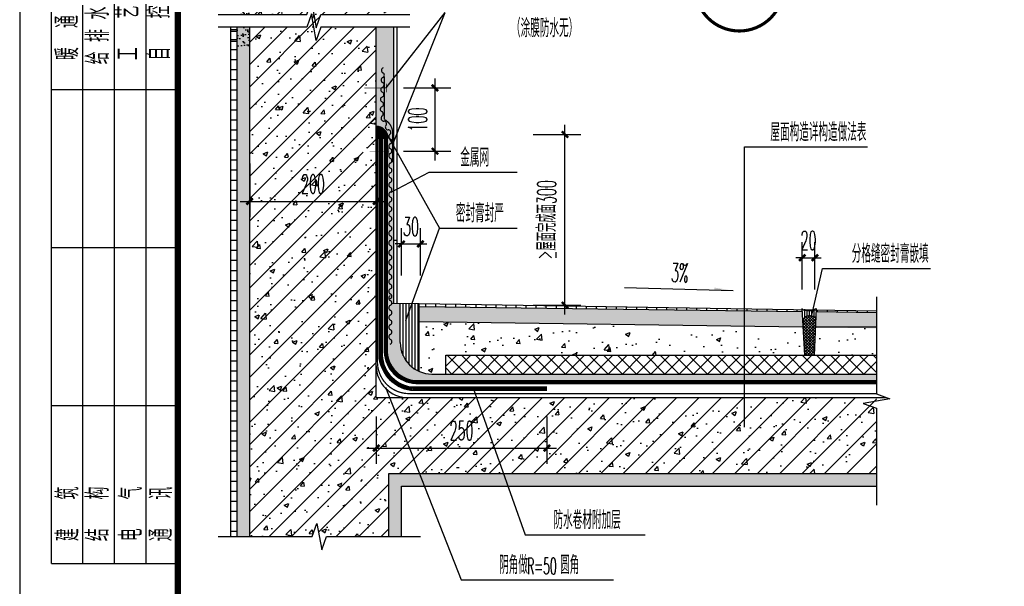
# Model space of a CAD drawing. Extents: x 1779708 to 7299578, y -1121471 to 88434.
# Tile 927 of 1056: x 6938569 to 6940126, y -938909 to -938013. Entities that reach past the tile are written whole.
import ezdxf

# ---------------------------------------------------------------- set-up
doc = ezdxf.new("R2010")
doc.units = 0
doc.header["$LTSCALE"] = 1000
doc.header["$MEASUREMENT"] = 0
doc.linetypes.add('DASH', pattern=[0.35, 0.25, -0.1])
doc.layers.get('0').update_dxf_attribs({"linetype": 'CONTINUOUS'})
doc.layers.get('Defpoints').update_dxf_attribs({"linetype": 'CONTINUOUS'})
for name, color, linetype in [('DIM_IDEN', 3, 'CONTINUOUS'), ('DIM_LEAD', 3, 'CONTINUOUS'), ('DIM_SYMB', 3, 'CONTINUOUS'), ('PUB_DIM', 3, 'CONTINUOUS'), ('PUB_HATCH', 8, 'CONTINUOUS'), ('PUB_TEXT', 7, 'CONTINUOUS'), ('PUB_TITLE', 4, 'CONTINUOUS'), ('SURFACE', 6, 'CONTINUOUS'), ('WALL', 255, 'CONTINUOUS'), ('可见线', 6, 'CONTINUOUS'), ('水专业', 6, 'CONTINUOUS')]:
    doc.layers.add(name, color=color, linetype=linetype)
doc.styles.add('_TCH_DIM', font='SIMPLEX.shx', dxfattribs={"width": 0.7, "bigfont": 'GBCBIG.shx'})
doc.styles.add('_TCH_DIM_T3', font='SIMPLEX.shx', dxfattribs={"width": 0.494118, "bigfont": 'GBCBIG.shx'})
doc.styles.get("Standard").update_dxf_attribs({"font": 'GBENOR', "bigfont": 'GBCBIG'})
doc.dimstyles.new('_TCH_ARCH&&10', dxfattribs={"dimtxt": 29.75, "dimasz": 10, "dimexe": 25, "dimexo": 30, "dimgap": 12.625, "dimtad": 1, "dimdec": 0, "dimzin": 0, "dimdsep": 46, "dimtxsty": '_TCH_DIM_T3', "dimblk": 'ARCHTICK', "dimcen": 0.09, "dimdle": 15, "dimclrt": 7, "dimazin": 2, "dimtfac": 1, "dimtdec": 0, "dimtix": 1, "dimtmove": 2, "dimatfit": 3, "dimfxl": 250, "dimtolj": 1, "dimtzin": 0, "dimarcsym": 0})
pattern_1 = [(45, (7043680.593, -1360412.958), (-17.6776695, 17.6776695), []), (50, (7043680.59, -1360412.96), (71.726018, -6.2752135), [7.5, -82.5]), (355, (7043680.59, -1360412.96), (-13.875133, 75.219213), [6, -66]), (100.4514, (7043686.57, -1360413.48), (57.850938, 68.943954), [6.374019, -70.114211]), (46.1842, (7043680.59, -1360392.96), (106.724105, -16.551901), [11.25, -123.75]), (96.6356, (7043689.49, -1360394.34), (93.46627, 97.411787), [9.56103, -105.1713]), (351.1842, (7043680.59, -1360392.96), (93.466195, 97.41186), [9, -99]), (21, (7043690.59, -1360397.96), (59.690705, -40.261889), [7.5, -82.5]), (326, (7043690.59, -1360397.96), (24.331533, 72.515005), [6, -66]), (71.4514, (7043695.57, -1360401.31), (84.022263, 32.25305), [6.374019, -70.114211]), (37.5, (7043680.593, -1360412.958), (1.2159855, 33.2893854), [0, -65.2, 0, -67, 0, -66.25]), (7.5, (7043680.593, -1360412.958), (26.3069537, 39.4411712), [0, -38.2, 0, -63.7, 0, -25.25]), (327.5, (7043658.293, -1360412.958), (53.3822436, -2.2554872), [0, -25, 0, -78, 0, -103.5]), (317.5, (7043648.293, -1360412.958), (58.318617, 10.010498), [0, -32.5, 0, -51.8, 0, -73.5])]
pattern_2 = [(37.5, (6938882.795, -938830.259), (-0.40001, 12.23533), [0, -9.652, 0, -10.795, 0, -10.31875]), (7.5, (6938882.795, -938830.26), (11.23808, 17.92063), [0, -5.207, 0, -8.6995, 0, -3.33375]), (327.5, (6938874.985, -938830.259), (19.77481, 0.03593), [0, -3.175, 0, -11.43, 0, -14.9225]), (317.5, (6938874.985, -938830.26), (19.08891, 5.57323), [0, -1.5875, 0, -7.493, 0, -8.5725])]

# ---------------------------------------------------------------- blocks, each defined once
blk = doc.blocks.new('$titleblk$00000095')
for p, q in [((-150, 20), (-150, 0)), ((-150, 20), (0, 20)), ((-125, 20), (-125, 0)), ((-100, 20), (-100, 0)), ((-75, 20), (-75, 0)), ((-75, 20), (-75, 0)), ((-50, 20), (-50, 0)), ((-25, 20), (-25, 0)), ((0, 20), (0, 0)), ((-150, 15), (-75, 15)), ((-75, 15), (0, 15)), ((-150, 10), (-75, 10)), ((-75, 10), (0, 10)), ((-150, 5), (-75, 5)), ((-75, 5), (0, 5))]:
    blk.add_line(p, q)
at = {"width": 0.8}
for s, p in [('建   筑', (-146.45, 15.65)), ('暖  通', (-70.35, 15.73)), ('结   构', (-146.45, 10.91)), ('给 排 水', (-71.03, 10.9)), ('电   气', (-146.45, 5.65)), ('工   艺', (-70.35, 6.13)), ('通   讯', (-146.45, 0.88)), ('自   控', (-70.35, 1.24))]:
    blk.add_text(s, height=3.509, dxfattribs=at).set_placement(p)
blk = doc.blocks.new('A$C3D8761CE')
at = {"layer": 'PUB_TITLE'}
blk.add_lwpolyline([(0, 0), (84100, 0), (84100, 59400), (0, 59400)], close=True, dxfattribs=at)
at = {"layer": 'PUB_TITLE', "const_width": 100}
blk.add_lwpolyline([(2500, 1000), (83100, 1000), (83100, 58400), (2500, 58400)], close=True, dxfattribs=at)
at = {"layer": 'PUB_TITLE', "xscale": 99.99999962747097, "yscale": 100.0000007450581, "zscale": 99.99999962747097, "rotation": 90}
blk.add_blockref('$titleblk$00000095', (2500, 58400), dxfattribs=at)
blk = doc.blocks.new('$LinePat$波浪线')
at = {"color": 0}
for centre, start, end in [((150, -42), 201.67235, 338.32741), ((450, -161), 21.67235, 158.32741)]:
    blk.add_arc(centre, 161, start, end, dxfattribs=at)
blk = doc.blocks.new('_ArchTick')
at = {"color": 0, "linetype": 'ByBlock', "const_width": 0.4}
blk.add_lwpolyline([(-0.5, -0.5), (0.5, 0.5)], dxfattribs=at)
blk = doc.blocks.new('*D2535')
at = {"layer": 'Defpoints', "color": 0, "transparency": 16777216}
for p in [(6939351.2, -938194.2), (6939431.2, -938194.2), (6939351.2, -938464.1)]:
    blk.add_point(p, dxfattribs=at)
at = {"layer": 'PUB_DIM', "color": 0, "lineweight": -2, "transparency": 16777216}
for p, q in [((6939431.2, -938479.1), (6939431.2, -938179.2)), ((6939381.2, -938194.2), (6939456.2, -938194.2)), ((6939381.2, -938464.1), (6939456.2, -938464.1))]:
    blk.add_line(p, q, dxfattribs=at)
at = {"layer": 'PUB_DIM', "color": 0, "lineweight": -2, "transparency": 16777216, "xscale": 10, "yscale": 10, "zscale": 10}
for p, rotation in [((6939431.2, -938194.2), 90), ((6939431.2, -938464.1), 270)]:
    blk.add_blockref('_ArchTick', p, dxfattribs=dict(at, rotation=rotation))
at = {"layer": 'PUB_DIM', "color": 7, "transparency": 16777216, "insert": (6939402.4, -938329.1), "char_height": 29.75, "attachment_point": 5, "rotation": 90, "style": '_TCH_DIM_T3'}
blk.add_mtext('\\A1;≥屋面完成面300', dxfattribs=at)
blk = doc.blocks.new('*D2536')
at = {"layer": 'Defpoints', "color": 0, "transparency": 16777216}
for p in [(6939202.8, -938367.4), (6939172.8, -938447.4), (6939202.8, -938447.4)]:
    blk.add_point(p, dxfattribs=at)
at = {"layer": 'PUB_DIM', "color": 0, "lineweight": -2, "transparency": 16777216}
for p, q in [((6939172.8, -938417.4), (6939172.8, -938342.4)), ((6939202.8, -938417.4), (6939202.8, -938342.4)), ((6939172.8, -938367.4), (6939162.8, -938367.4)), ((6939172.8, -938367.4), (6939202.8, -938367.4)), ((6939202.8, -938367.4), (6939212.8, -938367.4))]:
    blk.add_line(p, q, dxfattribs=at)
at = {"layer": 'PUB_DIM', "color": 0, "lineweight": -2, "transparency": 16777216, "xscale": 10, "yscale": 10, "zscale": 10}
blk.add_blockref('_ArchTick', (6939172.8, -938367.4), dxfattribs=at)
at = {"layer": 'PUB_DIM', "color": 0, "lineweight": -2, "transparency": 16777216, "xscale": 10, "yscale": 10, "zscale": 10, "rotation": 180}
blk.add_blockref('_ArchTick', (6939202.8, -938367.4), dxfattribs=at)
at = {"layer": 'PUB_DIM', "color": 7, "transparency": 16777216, "insert": (6939187.8, -938339.9), "char_height": 29.75, "attachment_point": 5, "style": '_TCH_DIM_T3'}
blk.add_mtext('\\A1;30', dxfattribs=at)
blk = doc.blocks.new('*D2537')
at = {"layer": 'Defpoints', "color": 0, "transparency": 16777216}
for p in [(6938932.8, -938210.1), (6939132.8, -938210.1), (6939132.8, -938300.1)]:
    blk.add_point(p, dxfattribs=at)
at = {"layer": 'PUB_DIM', "color": 0, "lineweight": -2, "transparency": 16777216}
for p, q in [((6938932.8, -938240.1), (6938932.8, -938325.1)), ((6939132.8, -938240.1), (6939132.8, -938325.1)), ((6938917.8, -938300.1), (6939147.8, -938300.1))]:
    blk.add_line(p, q, dxfattribs=at)
at = {"layer": 'PUB_DIM', "color": 0, "lineweight": -2, "transparency": 16777216, "xscale": 10, "yscale": 10, "zscale": 10, "rotation": 180}
blk.add_blockref('_ArchTick', (6938932.8, -938300.1), dxfattribs=at)
at = {"layer": 'PUB_DIM', "color": 0, "lineweight": -2, "transparency": 16777216, "xscale": 10, "yscale": 10, "zscale": 10}
blk.add_blockref('_ArchTick', (6939132.8, -938300.1), dxfattribs=at)
at = {"layer": 'PUB_DIM', "color": 7, "transparency": 16777216, "insert": (6939032.8, -938272.6), "char_height": 29.75, "attachment_point": 5, "style": '_TCH_DIM_T3'}
blk.add_mtext('\\A1;200', dxfattribs=at)
blk = doc.blocks.new('*D2541')
at = {"layer": 'Defpoints', "color": 0, "transparency": 16777216}
for p in [(6939132.8, -938610.3), (6939402.7, -938610.3), (6939402.7, -938690.3)]:
    blk.add_point(p, dxfattribs=at)
at = {"layer": 'PUB_DIM', "color": 0, "lineweight": -2, "transparency": 16777216}
for p, q in [((6939132.8, -938640.3), (6939132.8, -938715.3)), ((6939402.7, -938640.3), (6939402.7, -938715.3)), ((6939117.8, -938690.3), (6939417.7, -938690.3))]:
    blk.add_line(p, q, dxfattribs=at)
at = {"layer": 'PUB_DIM', "color": 0, "lineweight": -2, "transparency": 16777216, "xscale": 10, "yscale": 10, "zscale": 10, "rotation": 180}
blk.add_blockref('_ArchTick', (6939132.8, -938690.3), dxfattribs=at)
at = {"layer": 'PUB_DIM', "color": 0, "lineweight": -2, "transparency": 16777216, "xscale": 10, "yscale": 10, "zscale": 10}
blk.add_blockref('_ArchTick', (6939402.7, -938690.3), dxfattribs=at)
at = {"layer": 'PUB_DIM', "color": 7, "transparency": 16777216, "insert": (6939267.7, -938662.8), "char_height": 29.75, "attachment_point": 5, "style": '_TCH_DIM_T3'}
blk.add_mtext('\\A1;250', dxfattribs=at)
blk = doc.blocks.new('*D2543')
at = {"layer": 'Defpoints', "color": 0, "transparency": 16777216}
for p in [(6939145.8, -938120.6), (6939225.8, -938120.6), (6939145.8, -938220.6)]:
    blk.add_point(p, dxfattribs=at)
at = {"layer": 'PUB_DIM', "color": 0, "lineweight": -2, "transparency": 16777216}
for p, q in [((6939225.8, -938235.6), (6939225.8, -938105.6)), ((6939175.8, -938120.6), (6939250.8, -938120.6)), ((6939175.8, -938220.6), (6939250.8, -938220.6))]:
    blk.add_line(p, q, dxfattribs=at)
at = {"layer": 'PUB_DIM', "color": 0, "lineweight": -2, "transparency": 16777216, "xscale": 10, "yscale": 10, "zscale": 10}
for p, rotation in [((6939225.8, -938120.6), 90), ((6939225.8, -938220.6), 270)]:
    blk.add_blockref('_ArchTick', p, dxfattribs=dict(at, rotation=rotation))
at = {"layer": 'PUB_DIM', "color": 7, "transparency": 16777216, "insert": (6939198.3, -938170.6), "char_height": 29.75, "attachment_point": 5, "rotation": 90, "style": '_TCH_DIM_T3'}
blk.add_mtext('\\A1;100', dxfattribs=at)
blk = doc.blocks.new('*D2544')
at = {"layer": 'Defpoints', "color": 0, "transparency": 16777216}
for p in [(6939826.4, -938389.3), (6939806.4, -938469.3), (6939826.4, -938469.3)]:
    blk.add_point(p, dxfattribs=at)
at = {"layer": 'PUB_DIM', "color": 0, "lineweight": -2, "transparency": 16777216}
for p, q in [((6939806.4, -938439.3), (6939806.4, -938364.3)), ((6939826.4, -938439.3), (6939826.4, -938364.3)), ((6939806.4, -938389.3), (6939796.4, -938389.3)), ((6939806.4, -938389.3), (6939826.4, -938389.3)), ((6939826.4, -938389.3), (6939836.4, -938389.3))]:
    blk.add_line(p, q, dxfattribs=at)
at = {"layer": 'PUB_DIM', "color": 0, "lineweight": -2, "transparency": 16777216, "xscale": 10, "yscale": 10, "zscale": 10}
blk.add_blockref('_ArchTick', (6939806.4, -938389.3), dxfattribs=at)
at = {"layer": 'PUB_DIM', "color": 0, "lineweight": -2, "transparency": 16777216, "xscale": 10, "yscale": 10, "zscale": 10, "rotation": 180}
blk.add_blockref('_ArchTick', (6939826.4, -938389.3), dxfattribs=at)
at = {"layer": 'PUB_DIM', "color": 7, "transparency": 16777216, "insert": (6939816.4, -938361.8), "char_height": 29.75, "attachment_point": 5, "style": '_TCH_DIM_T3'}
blk.add_mtext('\\A1;20', dxfattribs=at)

msp = doc.modelspace()

# ---------------------------------------------------------------- hatches: boundary and pattern name
at = {"layer": 'PUB_DIM'}
msp.add_hatch(color=256, dxfattribs=at).paths.add_polyline_path([(6939697.4, -938441.2), (6939667.4, -938440.4), (6939667.6, -938436.4)])
at = {"layer": 'PUB_HATCH'}
h = msp.add_hatch(dxfattribs=at)
h.set_pattern_fill('ANSI31', color=256, scale=10, angle=135, style=0)
h.set_pattern_definition([(180, (6735075.692, -501881.134), (-3e-15, -15.875), [])])
h.paths.add_polyline_path([(6938912.8, -938024.3), (6938902.8, -938024.3), (6938902.8, -938054.3), (6938912.8, -938054.3)])
h.paths.add_polyline_path([(6938902.8, -938004.3), (6938912.8, -938004.3), (6938912.8, -937686.3), (6938902.8, -937685.7)])
h = msp.add_hatch(dxfattribs=at)
h.set_pattern_fill('AR-SAND', color=256, scale=5, style=0)
h.set_pattern_definition([(37.5, (6938882.795, -938880.259), (-0.40001, 12.23533), [0, -9.652, 0, -10.795, 0, -10.31875]), (7.5, (6938882.795, -938880.26), (11.23808, 17.92063), [0, -5.207, 0, -8.6995, 0, -3.33375]), (327.5, (6938874.985, -938880.259), (19.77481, 0.03593), [0, -3.175, 0, -11.43, 0, -14.9225]), (317.5, (6938874.985, -938880.26), (19.0889, 5.57323), [0, -1.5875, 0, -7.493, 0, -8.5725])])
h.paths.add_polyline_path([(6938932.8, -938024.3), (6938912.8, -938024.3), (6938912.8, -938054.3), (6938932.8, -938054.3)])
h.paths.add_polyline_path([(6939132.8, -938004.3), (6939160.8, -938004.3), (6939160.8, -937765.3), (6939182.8, -937769.4), (6939182.8, -937703.1), (6938912.8, -937686.3), (6938912.8, -938004.3), (6938932.8, -938004.3), (6938932.8, -937724.3), (6939132.8, -937724.3)])
h = msp.add_hatch(dxfattribs=at)
h.set_pattern_fill('钢筋混凝土', color=256, scale=10, style=0)
h.set_pattern_definition(pattern_1)
h.paths.add_polyline_path([(6939045.5, -938004.3), (6939132.8, -938004.3), (6939132.8, -937724.3), (6938932.8, -937724.3), (6938932.8, -938004.3), (6939023, -938004.3), (6939030.7, -937983.3), (6939038.1, -938025.3)])
h = msp.add_hatch(dxfattribs=at)
h.set_pattern_fill('钢筋混凝土', color=256, scale=10, style=0)
h.set_pattern_definition(pattern_1)
edge = h.paths.add_edge_path()
edge.add_line((6939923.7, -938610.3), (6939132.8, -938610.3))
edge.add_line((6939132.8, -938610.3), (6939132.8, -938226.1))
edge.add_line((6939132.8, -938226.1), (6939117.3, -938226.1))
edge.add_arc((6939117, -938220.9), 5.25, 91.1104, 273.0593, ccw=False)
edge.add_line((6939116.9, -938215.6), (6939132.8, -938215.6))
edge.add_line((6939132.8, -938215.6), (6939132.8, -938125.2))
edge.add_line((6939132.8, -938125.2), (6939120, -938125.2))
edge.add_line((6939120, -938125.2), (6939117.8, -938123.9))
edge.add_line((6939117.8, -938123.9), (6939120, -938122.7))
edge.add_line((6939120, -938122.7), (6939132.8, -938122.7))
edge.add_line((6939132.8, -938122.7), (6939132.8, -938024.3))
edge.add_line((6939132.8, -938024.3), (6939048.1, -938024.3))
edge.add_line((6939048.1, -938024.3), (6939044.2, -938035.3))
edge.add_line((6939044.2, -938035.3), (6939036.8, -937993.3))
edge.add_line((6939036.8, -937993.3), (6939029.2, -938014.3))
edge.add_line((6939029.2, -938014.3), (6939026.6, -938014.3))
edge.add_line((6939026.6, -938014.3), (6939023, -938024.3))
edge.add_line((6939023, -938024.3), (6938932.8, -938024.3))
edge.add_line((6938932.8, -938024.3), (6938932.8, -938830.3))
edge.add_line((6938932.8, -938830.3), (6939031.5, -938830.3))
edge.add_line((6939031.5, -938830.3), (6939039.2, -938809.3))
edge.add_line((6939039.2, -938809.3), (6939046.6, -938851.3))
edge.add_line((6939046.6, -938851.3), (6939054, -938830.3))
edge.add_line((6939054, -938830.3), (6939152.8, -938830.3))
edge.add_line((6939152.8, -938830.3), (6939152.8, -938730.3))
edge.add_line((6939152.8, -938730.3), (6939923.7, -938730.3))
edge.add_line((6939923.7, -938730.3), (6939923.7, -938627))
edge.add_line((6939923.7, -938627), (6939923.7, -938610.3))
h = msp.add_hatch(dxfattribs=at)
h.set_pattern_fill('ANSI31', color=256, scale=10, angle=135, style=0)
h.set_pattern_definition([(180, (6735075.692, -501878.389), (-3e-15, -15.875), [])])
h.paths.add_polyline_path([(6938912.8, -938014.3), (6938902.8, -938014.3), (6938902.8, -938712.7), (6938912.8, -938705.1)])
h.paths.add_polyline_path([(6938912.8, -938705.1), (6938902.8, -938712.7), (6938902.8, -938830.3), (6938912.8, -938830.3)])
h = msp.add_hatch(dxfattribs=at)
h.set_pattern_fill('AR-SAND', color=256, scale=5, style=0)
h.set_pattern_definition(pattern_2)
h.paths.add_polyline_path([(6938912.8, -938830.3), (6938932.8, -938830.3), (6938932.8, -938739.9), (6938912.8, -938755.1)])
h.paths.add_polyline_path([(6938932.8, -938024.3), (6938912.8, -938024.3), (6938912.8, -938755.1), (6938932.8, -938739.9)])
h = msp.add_hatch(dxfattribs=at)
h.set_pattern_fill('AR-SAND', color=256, scale=5, style=0)
h.set_pattern_definition([(37.5, (7005582.218, -1354475.131), (-0.40000782, 12.23533093), [0, -9.652, 0, -10.795, 0, -10.31875]), (7.5, (7005582.218, -1354475.131), (11.2380821, 17.9206275), [0, -5.207, 0, -8.6995, 0, -3.33375]), (327.5, (7005574.407, -1354475.131), (19.77480926, 0.03592962), [0, -3.175, 0, -11.43, 0, -14.9225]), (317.5, (7005574.407, -1354475.131), (19.0889113, 5.5732331), [0, -1.5875, 0, -7.493, 0, -8.5725])])
h.paths.add_polyline_path([(6939170.8, -938523.2), (6939170.8, -938461.8), (6939160.8, -938461.8), (6939160.8, -938024.3), (6939132.8, -938024.3), (6939132.8, -938181.1, -0.414214), (6939151.6, -938199.9), (6939150.3, -938199.9), (6939150.3, -938533.2, 0.441709), (6939200.3, -938583.2), (6939923.7, -938583.2), (6939923.7, -938573.2), (6939220.8, -938573.2, -0.414214)])
edge = h.paths.add_edge_path(flags=16)
edge.add_ellipse((6939156.6, -938258.6), major_axis=(0, 4.12), ratio=0.961928, start_angle=21.6724, end_angle=158.3274, ccw=False)
edge.add_ellipse((6939153.6, -938251), major_axis=(0, 4.12), ratio=0.961928, start_angle=201.6724, end_angle=338.3274, ccw=False)
edge = h.paths.add_edge_path(flags=16)
edge.add_ellipse((6939140.9, -938131), major_axis=(0.12, 4.12), ratio=0.961928, start_angle=324.4322, end_angle=338.3274, ccw=False)
edge.add_ellipse((6939140.9, -938131), major_axis=(0.12, 4.12), ratio=0.961928, start_angle=236.2018, end_angle=324.4322)
edge.add_line((6939143.3, -938127.7), (6939143.3, -938127.7))
h = msp.add_hatch(dxfattribs=at)
h.set_pattern_fill('ANSI31', color=256, angle=45, style=0)
h.set_pattern_definition([(90, (6939132.7952, -938199.8621), (-1.5875, 3e-16), [])])
h.paths.add_polyline_path([(6939132.8, -938199.9), (6939151.6, -938199.9, 0.414214), (6939132.8, -938181.1)])
h = msp.add_hatch(dxfattribs=at)
h.set_pattern_fill('ANSI31', color=256, scale=3, angle=45, style=0)
h.set_pattern_definition([(90, (6939170.7952, -938523.1883), (-4.7625, 9e-16), [])])
h.paths.add_polyline_path([(6939200.8, -938490.7), (6939200.8, -938462.1), (6939170.8, -938461.8), (6939170.8, -938523.2, 0.298217), (6939200.8, -938569)])
h = msp.add_hatch(dxfattribs=at)
h.set_pattern_fill('ANSI31', color=256, scale=10, angle=45, style=0)
h.set_pattern_definition([(90, (7228088.614, -892444.335), (-15.875, 3e-15), [])])
h.paths.add_polyline_path([(6939200.8, -938462.1), (6939200.8, -938467.1), (6939686.8, -938473), (6939686.8, -938469.8)])
h.paths.add_polyline_path([(6939806, -938471.7), (6939686.8, -938469.8), (6939686.8, -938473), (6939806.1, -938474.5)])
h.paths.add_polyline_path([(6939828.2, -938472), (6939828.3, -938472), (6939828.1, -938474.7), (6939828.1, -938474.6)])
h.paths.add_polyline_path([(6939923.6, -938476.5), (6939923.7, -938473.6), (6939828.2, -938472), (6939828.1, -938474.6)])
h = msp.add_hatch(dxfattribs=at)
h.set_pattern_fill('AR-SAND', color=256, scale=5, style=0)
h.set_pattern_definition([(37.5, (7228088.614, -892444.335), (-0.40000782, 12.23533093), [0, -9.652, 0, -10.795, 0, -10.31875]), (7.5, (7228088.614, -892444.335), (11.2380821, 17.9206275), [0, -5.207, 0, -8.6995, 0, -3.33375]), (327.5, (7228080.803, -892444.335), (19.77480926, 0.0359296), [0, -3.175, 0, -11.43, 0, -14.9225]), (317.5, (7228080.803, -892444.335), (19.0889113, 5.5732331), [0, -1.5875, 0, -7.493, 0, -8.5725])])
h.paths.add_polyline_path([(6939806.1, -938474.5), (6939686.8, -938473), (6939686.8, -938497.3), (6939807.5, -938498.9)])
h.paths.add_polyline_path([(6939686.8, -938473), (6939200.8, -938467.1), (6939200.8, -938490.7), (6939686.8, -938497.3)])
h.paths.add_polyline_path([(6939923.7, -938500.9), (6939923.7, -938475.4), (6939829.1, -938474.7), (6939828.1, -938475.4), (6939827, -938499.1)])
h = msp.add_hatch(dxfattribs=at)
h.set_pattern_fill('ANSI31', color=256, scale=30, angle=45, style=0)
h.set_pattern_definition([(90, (6734951.5835, -502053.0054), (-3.75, 7e-16), [])])
edge = h.paths.add_edge_path()
edge.add_arc((6939818.7, -938494), 13.1, 46.9279, 133.3727)
edge.add_line((6939809.7, -938484.4), (6939808.8, -938469.8))
edge.add_arc((6939818.2, -938456), 16.7, 235.6507, 307.2623)
edge.add_line((6939828.3, -938469.3), (6939827.7, -938484.4))
h = msp.add_hatch(dxfattribs=at)
h.set_pattern_fill('ANSI37', color=256, scale=2, style=0)
h.set_pattern_definition([(45, (7347194.593, -888900.6747), (-2.24506403, 2.24506403), []), (135, (7347194.593, -888900.6747), (-2.24506403, -2.24506403), [])])
h.paths.add_polyline_path([(6939810, -938543.2), (6939825, -938543.2), (6939827.7, -938484.4, 0.504296), (6939806.9, -938488.2)])
h = msp.add_hatch(dxfattribs=at)
h.set_pattern_fill('混凝土', color=256, scale=10, style=0)
h.set_pattern_definition([(50, (7228088.614, -892444.335), (71.726018, -6.275213), [7.5, -82.5]), (355, (7228088.614, -892444.335), (-13.875133, 75.219213), [6, -66]), (100.4514, (7228094.59, -892444.86), (57.850938, 68.943954), [6.374019, -70.114211]), (46.1842, (7228088.61, -892424.335), (106.724105, -16.551901), [11.25, -123.75]), (96.6356, (7228097.51, -892425.71), (93.46627, 97.411787), [9.56103, -105.1713]), (351.1842, (7228088.61, -892424.34), (93.466195, 97.41186), [9, -99]), (21, (7228098.614, -892429.335), (59.690705, -40.261889), [7.5, -82.5]), (326, (7228098.614, -892429.335), (24.331533, 72.515005), [6, -66]), (71.4514, (7228103.59, -892432.69), (84.022263, 32.25305), [6.374019, -70.114211]), (37.5, (7228088.614, -892444.335), (1.2159855, 33.2893854), [0, -65.2, 0, -67, 0, -66.25]), (7.5, (7228088.614, -892444.335), (26.3069537, 39.441171), [0, -38.2, 0, -63.7, 0, -25.25]), (327.5, (7228066.314, -892444.335), (53.3822436, -2.2554872), [0, -25, 0, -78, 0, -103.5]), (317.5, (7228056.314, -892444.335), (58.318617, 10.010498), [0, -32.5, 0, -51.8, 0, -73.5])])
h.paths.add_polyline_path([(6939686.8, -938497.3), (6939200.8, -938490.7), (6939200.8, -938569, 0.103244), (6939220.8, -938573.2), (6939242.8, -938573.2), (6939242.8, -938543.2), (6939686.8, -938543.2)])
h.paths.add_polyline_path([(6939807.5, -938498.9), (6939686.8, -938497.3), (6939686.8, -938543.2), (6939810, -938543.2)])
h.paths.add_polyline_path([(6939923.7, -938543.2), (6939923.7, -938500.9), (6939827, -938499.1), (6939825, -938543.2)])
h = msp.add_hatch(dxfattribs=at)
h.set_pattern_fill('ANSI37', color=256, scale=10, style=0)
h.set_pattern_definition([(45, (6939162.795, -938573.188), (-11.22532, 11.22532), []), (135, (6939162.795, -938573.188), (-11.22532, -11.22532), [])])
h.paths.add_polyline_path([(6939923.7, -938573.2), (6939923.7, -938543.2), (6939242.8, -938543.2), (6939242.8, -938573.2)])
h = msp.add_hatch(dxfattribs=at)
h.set_pattern_fill('AR-SAND', color=256, scale=5, style=0)
h.set_pattern_definition(pattern_2)
h.paths.add_polyline_path([(6939152.8, -938830.3), (6939172.8, -938830.3), (6939172.8, -938750.3), (6939224.6, -938750.3), (6939221, -938730.3), (6939152.8, -938730.3)])
h.paths.add_polyline_path([(6939221, -938730.3), (6939224.6, -938750.3), (6939907.7, -938750.3), (6939901.6, -938730.3)])
h.paths.add_polyline_path([(6939923.7, -938750.3), (6939923.7, -938730.3), (6939901.6, -938730.3), (6939907.7, -938750.3)])

# ---------------------------------------------------------------- linework, layer by layer
at = {"layer": 'DIM_IDEN', "const_width": 5}
msp.add_lwpolyline([(6939776.9, -937960.5, 1), (6939636.9, -937960.5, 1)], format="xyb", close=True, dxfattribs=at)
at = {"layer": 'DIM_LEAD'}
for p, q in [((6939148.8, -938120.6), (6939242.1, -938001.3)), ((6939159, -938209.4), (6939242.1, -938001.3)), ((6939146.1, -938186.6), (6939232.9, -938342.2)), ((6939715.3, -938657.3), (6939715.3, -938214)), ((6939715.3, -938214), (6939909.5, -938214)), ((6939156.3, -938285.5), (6939216.5, -938254)), ((6939216.5, -938254), (6939355.6, -938254)), ((6939179.7, -938488.7), (6939232.9, -938342.2)), ((6939232.9, -938342.2), (6939355.6, -938342.2)), ((6939821.4, -938480.2), (6939838.6, -938406.3)), ((6939838.6, -938406.3), (6940009.4, -938406.3)), ((6939147.4, -938594), (6939267.1, -938898.6)), ((6939286.3, -938595.6), (6939368.3, -938827.4)), ((6939368.3, -938827.4), (6939557.8, -938827.4)), ((6939267.1, -938898.6), (6939507.8, -938898.6))]:
    msp.add_line(p, q, dxfattribs=at)
at = {"layer": 'DIM_SYMB'}
for points in [[(6938882.8, -938004.3), (6939023, -938004.3), (6939030.7, -937983.3), (6939038.1, -938025.3), (6939045.5, -938004.3), (6939185.8, -938004.3)], [(6939185.8, -938024.3), (6939045.5, -938024.3), (6939037.9, -938045.3), (6939030.5, -938003.3), (6939023, -938024.3), (6938882.8, -938024.3)], [(6939923.7, -938451.2), (6939923.7, -938604.5), (6939944.7, -938612.1), (6939902.7, -938619.5), (6939923.7, -938627), (6939923.7, -938780.3)], [(6938882.8, -938830.3), (6939031.5, -938830.3), (6939039.2, -938809.3), (6939046.6, -938851.3), (6939054, -938830.3), (6939202.8, -938830.3)]]:
    msp.add_lwpolyline(points, dxfattribs=at)
at = {"layer": 'PUB_DIM'}
msp.add_lwpolyline([(6939525.6, -938436.2), (6939697.4, -938441.2)], dxfattribs=at)
at = {"layer": 'PUB_HATCH'}
msp.add_line((6939824.9, -938541.3), (6939825.1, -938541.1), dxfattribs=at)
msp.add_arc((6939818.7, -938494), 13.1, 46.9279, 155.0675, dxfattribs=at)
at = {"layer": 'SURFACE'}
for p, q in [((6938902.8, -938830.3), (6938902.8, -938024.3)), ((6938912.8, -938830.3), (6938912.8, -938024.3)), ((6939160.8, -938461.8), (6939160.8, -938024.3)), ((6939165.8, -938461.8), (6939165.8, -938024.3)), ((6939165.8, -938361.8), (6939160.8, -938361.8)), ((6939200.8, -938462.1), (6939157.5, -938461.7)), ((6939170.8, -938523.2), (6939170.8, -938461.8)), ((6939923.7, -938473.6), (6939200.8, -938462.1)), ((6939200.8, -938569), (6939200.8, -938462.1)), ((6939806.1, -938474.5), (6939200.8, -938467.1)), ((6939923.7, -938476.5), (6939828.1, -938474.7)), ((6939807.5, -938498.9), (6939200.8, -938490.7)), ((6939923.7, -938498.8), (6939827, -938499.1)), ((6939220.8, -938573.2), (6939923.7, -938573.2)), ((6939172.8, -938750.3), (6939923.7, -938750.3)), ((6939172.8, -938830.3), (6939172.8, -938750.3))]:
    msp.add_line(p, q, dxfattribs=at)
at = {"layer": 'SURFACE', "color": 1}
for p, q in [((6939132.8, -938199.9), (6939151.6, -938199.9)), ((6939242.8, -938543.2), (6939923.7, -938543.2)), ((6939242.8, -938573.2), (6939242.8, -938543.2))]:
    msp.add_line(p, q, dxfattribs=at)
at = {"layer": 'SURFACE', "color": 1, "const_width": 2}
msp.add_lwpolyline([(6939145.8, -938102.8), (6939145.8, -938170.5, -0.267361), (6939159, -938191.9), (6939159, -938238.4)], format="xyb", dxfattribs=at)
at = {"layer": 'SURFACE', "linetype": 'DASH', "ltscale": 0.05, "const_width": 1}
for points in [[(6939148.8, -938120.6), (6939113.8, -938120.6)], [(6939152.3, -938220.6), (6939122.3, -938220.6)]]:
    msp.add_lwpolyline(points, dxfattribs=at)
at = {"layer": 'SURFACE', "const_width": 1}
for points in [[(6939148.8, -938113.6), (6939148.8, -938127.6)], [(6939152.3, -938213.6), (6939152.3, -938227.6)]]:
    msp.add_lwpolyline(points, dxfattribs=at)
at = {"layer": 'SURFACE', "color": 1}
for points in [[(6939805.8, -938469.5), (6939810, -938543.2)], [(6939828.3, -938469.7), (6939825, -938543.2)]]:
    msp.add_lwpolyline(points, dxfattribs=at)
for centre, radius, start, end in [((6939132.8, -938199.9), 18.8, 0, 90), ((6939816.3, -938450.6), 22.2, 241.7679, 302.7466)]:
    msp.add_arc(centre, radius, start, end, dxfattribs=at)
at = {"layer": 'SURFACE'}
for centre in [(6939220.8, -938523.2), (6939182.8, -938560.3)]:
    msp.add_arc(centre, 50, 180, 270, dxfattribs=at)
at = {"layer": 'WALL'}
for p, q in [((6938932.8, -938830.3), (6938932.8, -938024.3)), ((6939132.8, -938610.3), (6939132.8, -938024.3)), ((6939132.8, -938610.3), (6939939.5, -938610.3)), ((6939152.8, -938730.3), (6939923.7, -938730.3)), ((6939152.8, -938830.3), (6939152.8, -938730.3))]:
    msp.add_line(p, q, dxfattribs=at)
at = {"layer": '水专业', "linetype": 'DASH', "ltscale": 0.2}
for points, const_width in [([(6939134.8, -938199.9), (6939134.8, -938554.1, 0.414214), (6939184.8, -938604.1), (6939923.7, -938604.1)], 2), ([(6939139.7, -938199.9), (6939139.7, -938546.1, 0.355605), (6939189.7, -938596.1), (6939402.7, -938596.1)], 5), ([(6939147.8, -938199.9), (6939147.8, -938535.7, 0.414214), (6939197.8, -938585.7), (6939923.7, -938585.7)], 5)]:
    msp.add_lwpolyline(points, format="xyb", dxfattribs=dict(at, const_width=const_width))
at = {"layer": '水专业'}
for points in [[(6939137.2, -938199.9), (6939137.2, -938548.6, 0.327004), (6939187.2, -938598.6), (6939402.7, -938598.6)], [(6939142.2, -938199.9), (6939142.2, -938543.6, 0.386035), (6939192.2, -938593.6), (6939402.7, -938593.6)], [(6939145.3, -938199.9), (6939145.3, -938538.2, 0.384184), (6939195.3, -938588.2), (6939923.7, -938588.2)], [(6939150.3, -938199.9), (6939150.3, -938533.2, 0.441709), (6939200.3, -938583.2), (6939923.7, -938583.2)]]:
    msp.add_lwpolyline(points, format="xyb", dxfattribs=at)

# ---------------------------------------------------------------- block references
at = {"layer": 'SURFACE', "yscale": 0.02455774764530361, "zscale": 0.02455774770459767}
for p, xscale, rotation in [((6939146.1, -938089), 0.02552970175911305, 268.2927737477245), ((6939145.7, -938104.3), 0.02552970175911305, 268.2927737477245), ((6939145.2, -938119.7), 0.02552970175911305, 268.2927737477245), ((6939144.7, -938135), 0.02552970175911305, 268.2927737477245), ((6939144.3, -938150.3), 0.02552970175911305, 268.2927737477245), ((6939143.6, -938165.1), 0.02552970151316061, 296.7020450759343), ((6939150.4, -938178.8), 0.02552970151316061, 296.7020450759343), ((6939157.6, -938193.6), 0.02552970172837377, 270), ((6939157.6, -938208.9), 0.02552970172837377, 270), ((6939157.6, -938224.2), 0.02552970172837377, 270), ((6939157.6, -938239.6), 0.02552970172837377, 270), ((6939157.6, -938254.8), 0.02552970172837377, 270), ((6939157.6, -938270.1), 0.02552970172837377, 270), ((6939157.6, -938285.4), 0.02552970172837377, 270), ((6939157.6, -938300.7), 0.02552970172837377, 270), ((6939157.6, -938316.1), 0.02552970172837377, 270), ((6939157.6, -938331.4), 0.02552970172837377, 270), ((6939157.6, -938346.7), 0.02552970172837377, 270), ((6939157.6, -938362), 0.02552970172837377, 270), ((6939157.6, -938377.3), 0.02552970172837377, 270), ((6939157.6, -938392.6), 0.02552970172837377, 270), ((6939157.6, -938408), 0.02552970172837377, 270), ((6939157.6, -938423.3), 0.02552970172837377, 270), ((6939157.6, -938438.6), 0.02552970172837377, 270), ((6939157.6, -938449.2), 0.02552970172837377, 270), ((6939157.6, -938464.6), 0.02552970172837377, 270), ((6939157.6, -938479.9), 0.02552970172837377, 270), ((6939157.6, -938495.2), 0.02552970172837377, 270), ((6939157.6, -938510.5), 0.02552970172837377, 270)]:
    msp.add_blockref('$LinePat$波浪线', p, dxfattribs=dict(at, xscale=xscale, rotation=rotation))
at = {"layer": '可见线', "xscale": 0.1000000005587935, "yscale": 0.1000000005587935, "zscale": 0.1000000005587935}
msp.add_blockref('A$C3D8761CE', (6938569.2, -943212.9), dxfattribs=at)

# ---------------------------------------------------------------- texts
at = {"layer": 'PUB_TEXT', "style": '_TCH_DIM'}
for s, height, width, p in [('（涂膜防水无）', 28.94, 0.7, (6939345.9, -938040.3)), ('屋面构造详构造做法表', 28.94, 0.7, (6939756, -938205)), ('金属网', 28.94, 0.7, (6939265.7, -938245)), ('密封膏封严', 28.94, 0.7, (6939258.7, -938333.2)), ('分格缝密封膏嵌填', 28.94, 0.7, (6939884.7, -938397.3)), ('防水卷材附加层', 28.94, 0.7, (6939413.1, -938818.4)), ('阴角做', 28.94, 0.7, (6939327.1, -938889.6)), ('圆角', 28.94, 0.7, (6939423.5, -938889.6)), ('R=50', 25.5, 0.494118, (6939371.3, -938889.6))]:
    msp.add_text(s, height=height, dxfattribs=dict(at, width=width)).set_placement(p)
at = {"layer": 'PUB_TEXT', "color": 7, "style": '_TCH_DIM', "width": 0.494118}
msp.add_text('3%', height=29.75, rotation=358.3331, dxfattribs=at).set_placement((6939598.5, -938427.4))

# ---------------------------------------------------------------- dimensions: what is measured, and where the dimension line sits
at = {"layer": 'PUB_DIM'}
for p1, p2, distance, picture, middle in [((6939145.8, -938220.6), (6939145.8, -938120.6), -80, '*D2543', (6939198.3, -938170.6)), ((6939172.8, -938447.4), (6939202.8, -938447.4), 80, '*D2536', (6939187.8, -938339.9)), ((6939806.4, -938469.3), (6939826.4, -938469.3), 80, '*D2544', (6939816.4, -938361.8))]:
    dim = msp.add_aligned_dim(p1=p1, p2=p2, distance=distance, dimstyle='_TCH_ARCH&&10', dxfattribs=at)
    dim.commit()
    dim.dimension.update_dxf_attribs({"geometry": picture, "text_midpoint": middle})
for p1, p2, text, picture, middle in [((6939351.2, -938464.1), (6939351.2, -938194.2), '≥屋面完成面300', '*D2535', (6939402.4, -938329.1)), ((6939132.8, -938610.3), (6939402.7, -938610.3), '250', '*D2541', (6939267.7, -938662.8))]:
    dim = msp.add_aligned_dim(p1=p1, p2=p2, distance=-80, text=text, dimstyle='_TCH_ARCH&&10', dxfattribs=at)
    dim.commit()
    dim.dimension.update_dxf_attribs({"geometry": picture, "text_midpoint": middle})
at = {"layer": 'PUB_DIM', "color": 3}
dim = msp.add_aligned_dim(p1=(6938932.8, -938210.1), p2=(6939132.8, -938210.1), distance=-90, dimstyle='_TCH_ARCH&&10', dxfattribs=at)
dim.commit()
dim.dimension.update_dxf_attribs({"geometry": '*D2537', "text_midpoint": (6939032.8, -938272.6)})

doc.saveas('drawing.dxf')
